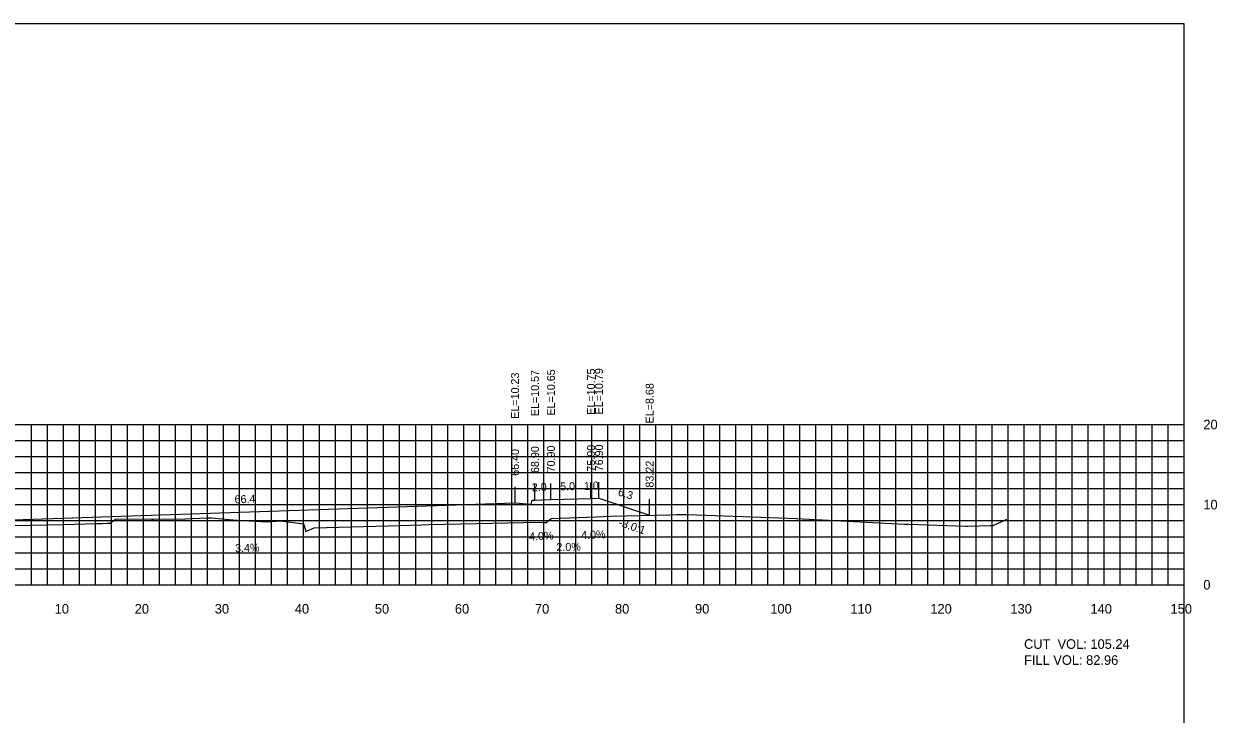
# Model space of a CAD drawing. Extents: x 1797419 to 1809236, y 248759 to 251512.
# Drawn here: x 1806036.1 to 1806185.1, y 250958.7 to 251044.9 of the extents above; entities that cross this region are included whole.
import ezdxf

# ---------------------------------------------------------------- set-up
doc = ezdxf.new("R2010")
doc.units = 0
for name, color, linetype in [('10', 7, 'Continuous'), ('3', 7, 'Continuous'), ('31', 7, 'Continuous'), ('4', 7, 'Continuous'), ('60', 7, 'Continuous'), ('ANNO-TXT', 7, 'Continuous'), ('CL-CNST', 7, 'Continuous'), ('Level 62', 7, 'Continuous'), ('M-ROADS', 7, 'Continuous')]:
    doc.layers.add(name, color=color, linetype=linetype)

msp = doc.modelspace()

# ---------------------------------------------------------------- linework, layer by layer
for p, q in [((1806107.9, 250985.68), (1806107.9, 250987.68)), ((1806097.41, 250985.12), (1806097.41, 250987.12)), ((1806099.9, 250985.46), (1806099.9, 250987.46)), ((1806101.9, 250985.54), (1806101.9, 250987.54)), ((1806106.9, 250985.64), (1806106.9, 250987.64)), ((1806114.23, 250983.57), (1806114.23, 250985.57))]:
    msp.add_line(p, q)
msp.add_lwpolyline([(1805881, 250854.89), (1806181, 250854.89), (1806181, 251044.89), (1805881, 251044.89)], close=True)
at = {"layer": '60'}
for p, q in [((1806181, 250974.89), (1806181, 250994.89)), ((1806181.06, 250994.89), (1806181, 250994.89)), ((1806181.06, 250984.89), (1806181, 250984.89)), ((1805881, 250974.89), (1806181, 250974.89)), ((1806041, 250974.83), (1806041, 250974.89)), ((1806051, 250974.83), (1806051, 250974.89)), ((1806061, 250974.83), (1806061, 250974.89)), ((1806071, 250974.83), (1806071, 250974.89)), ((1806081, 250974.83), (1806081, 250974.89)), ((1806091, 250974.83), (1806091, 250974.89)), ((1806101, 250974.83), (1806101, 250974.89)), ((1806111, 250974.83), (1806111, 250974.89)), ((1806121, 250974.83), (1806121, 250974.89)), ((1806131, 250974.83), (1806131, 250974.89)), ((1806141, 250974.83), (1806141, 250974.89)), ((1806151, 250974.83), (1806151, 250974.89)), ((1806161, 250974.83), (1806161, 250974.89)), ((1806171, 250974.83), (1806171, 250974.89)), ((1806181, 250974.83), (1806181, 250974.89)), ((1806181.06, 250974.89), (1806181, 250974.89))]:
    msp.add_line(p, q, dxfattribs=at)
at = {"layer": 'CL-CNST'}
msp.add_lwpolyline([(1805943.95, 250984.29), (1805953.37, 250981.15), (1805954.37, 250981.11), (1805959.37, 250981.01), (1805961.37, 250980.93), (1805961.7, 250980.93), (1805961.87, 250980.43), (1805963.87, 250980.59), (1806031, 250982.87), (1806097.41, 250985.12), (1806099.41, 250984.96), (1806099.57, 250985.46), (1806099.9, 250985.46), (1806101.9, 250985.54), (1806106.9, 250985.64), (1806107.9, 250985.68), (1806114.23, 250983.57)], dxfattribs=at)
at = {"layer": 'Level 62'}
for p, q in [((1805881, 250994.89), (1806181, 250994.89)), ((1806037, 250974.89), (1806037, 250994.89)), ((1806039, 250974.89), (1806039, 250994.89)), ((1806041, 250974.89), (1806041, 250994.89)), ((1806043, 250974.89), (1806043, 250994.89)), ((1806045, 250974.89), (1806045, 250994.89)), ((1806047, 250974.89), (1806047, 250994.89)), ((1806049, 250974.89), (1806049, 250994.89)), ((1806051, 250974.89), (1806051, 250994.89)), ((1806053, 250974.89), (1806053, 250994.89)), ((1806055, 250974.89), (1806055, 250994.89)), ((1806057, 250974.89), (1806057, 250994.89)), ((1806059, 250974.89), (1806059, 250994.89)), ((1806061, 250974.89), (1806061, 250994.89)), ((1806063, 250974.89), (1806063, 250994.89)), ((1806065, 250974.89), (1806065, 250994.89)), ((1806067, 250974.89), (1806067, 250994.89)), ((1806069, 250974.89), (1806069, 250994.89)), ((1806071, 250974.89), (1806071, 250994.89)), ((1806073, 250974.89), (1806073, 250994.89)), ((1806075, 250974.89), (1806075, 250994.89)), ((1806077, 250974.89), (1806077, 250994.89)), ((1806079, 250974.89), (1806079, 250994.89)), ((1806081, 250974.89), (1806081, 250994.89)), ((1806083, 250974.89), (1806083, 250994.89)), ((1806085, 250974.89), (1806085, 250994.89)), ((1806087, 250974.89), (1806087, 250994.89)), ((1806089, 250974.89), (1806089, 250994.89)), ((1806091, 250974.89), (1806091, 250994.89)), ((1806093, 250974.89), (1806093, 250994.89)), ((1806095, 250974.89), (1806095, 250994.89)), ((1806097, 250974.89), (1806097, 250994.89)), ((1806099, 250974.89), (1806099, 250994.89)), ((1806101, 250974.89), (1806101, 250994.89)), ((1806103, 250974.89), (1806103, 250994.89)), ((1806105, 250974.89), (1806105, 250994.89)), ((1806107, 250974.89), (1806107, 250994.89)), ((1806109, 250974.89), (1806109, 250994.89)), ((1806111, 250974.89), (1806111, 250994.89)), ((1806113, 250974.89), (1806113, 250994.89)), ((1806115, 250974.89), (1806115, 250994.89)), ((1806117, 250974.89), (1806117, 250994.89)), ((1806119, 250974.89), (1806119, 250994.89)), ((1806121, 250974.89), (1806121, 250994.89)), ((1806123, 250974.89), (1806123, 250994.89)), ((1806125, 250974.89), (1806125, 250994.89)), ((1806127, 250974.89), (1806127, 250994.89)), ((1806129, 250974.89), (1806129, 250994.89)), ((1806131, 250974.89), (1806131, 250994.89)), ((1806133, 250974.89), (1806133, 250994.89)), ((1806135, 250974.89), (1806135, 250994.89)), ((1806137, 250974.89), (1806137, 250994.89)), ((1806139, 250974.89), (1806139, 250994.89)), ((1806141, 250974.89), (1806141, 250994.89)), ((1806143, 250974.89), (1806143, 250994.89)), ((1806145, 250974.89), (1806145, 250994.89)), ((1806147, 250974.89), (1806147, 250994.89)), ((1806149, 250974.89), (1806149, 250994.89)), ((1806151, 250974.89), (1806151, 250994.89)), ((1806153, 250974.89), (1806153, 250994.89)), ((1806155, 250974.89), (1806155, 250994.89)), ((1806157, 250974.89), (1806157, 250994.89)), ((1806159, 250974.89), (1806159, 250994.89)), ((1806161, 250974.89), (1806161, 250994.89)), ((1806163, 250974.89), (1806163, 250994.89)), ((1806165, 250974.89), (1806165, 250994.89)), ((1806167, 250974.89), (1806167, 250994.89)), ((1806169, 250974.89), (1806169, 250994.89)), ((1806171, 250974.89), (1806171, 250994.89)), ((1806173, 250974.89), (1806173, 250994.89)), ((1806175, 250974.89), (1806175, 250994.89)), ((1806177, 250974.89), (1806177, 250994.89)), ((1806179, 250974.89), (1806179, 250994.89)), ((1806181, 250974.89), (1806181, 250994.89)), ((1805881, 250992.89), (1806181, 250992.89)), ((1805881, 250990.89), (1806181, 250990.89)), ((1805881, 250988.89), (1806181, 250988.89)), ((1805881, 250986.89), (1806181, 250986.89)), ((1805881, 250984.89), (1806181, 250984.89)), ((1805881, 250982.89), (1806181, 250982.89)), ((1805881, 250980.89), (1806181, 250980.89)), ((1805881, 250978.89), (1806181, 250978.89)), ((1805881, 250976.89), (1806181, 250976.89)), ((1805881, 250974.89), (1806181, 250974.89))]:
    msp.add_line(p, q, dxfattribs=at)
at = {"layer": 'M-ROADS'}
msp.add_lwpolyline([(1806032.73, 250982.24), (1806040.93, 250982.43), (1806045.16, 250982.52), (1806045.4, 250982.52), (1806045.84, 250982.55), (1806046.05, 250982.56), (1806046.23, 250982.55), (1806046.24, 250982.55), (1806046.44, 250982.57), (1806046.5, 250982.58), (1806046.55, 250982.59), (1806046.59, 250982.59), (1806046.62, 250982.59), (1806046.63, 250982.6), (1806046.68, 250982.58), (1806046.72, 250982.58), (1806046.73, 250982.59), (1806046.75, 250982.58), (1806046.75, 250982.58), (1806046.77, 250982.59), (1806046.78, 250982.59), (1806046.79, 250982.59), (1806046.79, 250982.59), (1806046.8, 250982.59), (1806046.81, 250982.59), (1806046.82, 250982.59), (1806046.82, 250982.59), (1806046.83, 250982.6), (1806046.84, 250982.6), (1806046.84, 250982.6), (1806046.85, 250982.59), (1806046.85, 250982.59), (1806046.85, 250982.59), (1806046.86, 250982.59), (1806046.86, 250982.59), (1806046.87, 250982.6), (1806046.87, 250982.6), (1806046.87, 250982.6), (1806046.88, 250982.59), (1806046.88, 250982.6), (1806046.88, 250982.6), (1806046.88, 250982.6), (1806047.52, 250983.06), (1806047.53, 250983.06), (1806047.53, 250983.06), (1806047.53, 250983.06), (1806047.53, 250983.06), (1806047.54, 250983.06), (1806047.54, 250983.06), (1806047.54, 250983.06), (1806047.55, 250983.06), (1806047.55, 250983.06), (1806047.56, 250983.09), (1806047.7, 250983.11), (1806047.73, 250983.11), (1806052.04, 250983.08), (1806052.25, 250983.09), (1806056.26, 250983.12), (1806058.93, 250983.26), (1806059.04, 250983.25), (1806059.51, 250983.23), (1806061.69, 250983.02), (1806062.74, 250982.97), (1806066.46, 250982.75), (1806068.1, 250982.86), (1806070.97, 250982.5), (1806071.14, 250982), (1806071.27, 250981.54), (1806072.04, 250981.86), (1806072.32, 250982), (1806081.55, 250982.23), (1806084.32, 250982.31), (1806085.76, 250982.37), (1806086.64, 250982.4), (1806086.64, 250982.4), (1806098.49, 250982.67), (1806099.13, 250982.69), (1806101.13, 250982.65), (1806101.17, 250982.65), (1806101.29, 250982.65), (1806101.93, 250983.14), (1806101.95, 250983.15), (1806107.53, 250983.38), (1806109.39, 250983.46), (1806116.77, 250983.63), (1806117.6, 250983.66), (1806117.66, 250983.66), (1806118.21, 250983.66), (1806118.31, 250983.65), (1806118.47, 250983.66), (1806119.02, 250983.66), (1806131.48, 250983.18), (1806132.55, 250983.15), (1806136.58, 250982.93), (1806146.08, 250982.46), (1806146.37, 250982.46), (1806146.6, 250982.46), (1806153.71, 250982.21), (1806153.98, 250982.21), (1806156.78, 250982.3), (1806157.05, 250982.3), (1806157.16, 250982.3), (1806158.84, 250983.07)], dxfattribs=at)

# ---------------------------------------------------------------- texts
msp.add_text('-3.0:1', height=1, rotation=341.5651).set_placement((1806110.27, 250982.25))
at = {"layer": '10'}
for s, p in [('10', (1806039.9, 250971.29)), ('20', (1806049.9, 250971.29)), ('30', (1806059.9, 250971.29)), ('40', (1806069.9, 250971.29)), ('50', (1806079.9, 250971.29)), ('60', (1806089.9, 250971.29)), ('70', (1806099.9, 250971.29)), ('80', (1806109.9, 250971.29)), ('90', (1806119.9, 250971.29)), ('100', (1806129.3, 250971.29)), ('110', (1806139.3, 250971.29)), ('120', (1806149.3, 250971.29)), ('130', (1806159.3, 250971.29)), ('140', (1806169.3, 250971.29)), ('150', (1806179.3, 250971.29))]:
    msp.add_text(s, height=1.2, dxfattribs=at).set_placement(p)
at = {"layer": '3'}
for s, p in [('EL=10.23', (1806097.91, 250995.6)), ('EL=10.57', (1806100.4, 250995.93)), ('EL=10.65', (1806102.4, 250996.01)), ('EL=10.75', (1806107.4, 250996.11)), ('EL=10.79', (1806108.4, 250996.15)), ('EL=8.68', (1806114.73, 250995.03)), ('70.90', (1806102.4, 250988.91)), ('75.90', (1806107.4, 250989.01)), ('76.90', (1806108.4, 250989.05)), ('66.40', (1806097.91, 250988.49)), ('68.90', (1806100.4, 250988.83)), ('83.22', (1806114.73, 250987.02))]:
    msp.add_text(s, height=1, rotation=90, dxfattribs=at).set_placement(p)
at = {"layer": '31'}
for s, p in [('20', (1806183.4, 250994.29)), ('10', (1806183.4, 250984.29)), ('0', (1806183.4, 250974.29))]:
    msp.add_text(s, height=1.2, dxfattribs=at).set_placement(p)
at = {"layer": '4'}
for s, rotation, p in [('5.0', 1.1458, (1806103.06, 250986.66)), ('1.0', 2.2906, (1806106.04, 250986.7)), ('2.0', 2.2906, (1806099.54, 250986.54)), ('6.3', 341.5651, (1806110.19, 250986.07)), ('66.4', 1.9432, (1806062.39, 250985.04)), ('4.0%', 2.2906, (1806099.19, 250980.42)), ('4.0%', 2.2906, (1806105.69, 250980.58)), ('3.4%', 1.9432, (1806062.46, 250978.94)), ('2.0%', 1.1458, (1806102.59, 250979.08))]:
    msp.add_text(s, height=1, rotation=rotation, dxfattribs=at).set_placement(p)
at = {"layer": 'ANNO-TXT'}
for s, p in [('CUT  VOL: 105.24', (1806161, 250966.89)), ('FILL VOL: 82.96', (1806161, 250964.89))]:
    msp.add_text(s, height=1.2, dxfattribs=at).set_placement(p)

doc.saveas('drawing.dxf')
